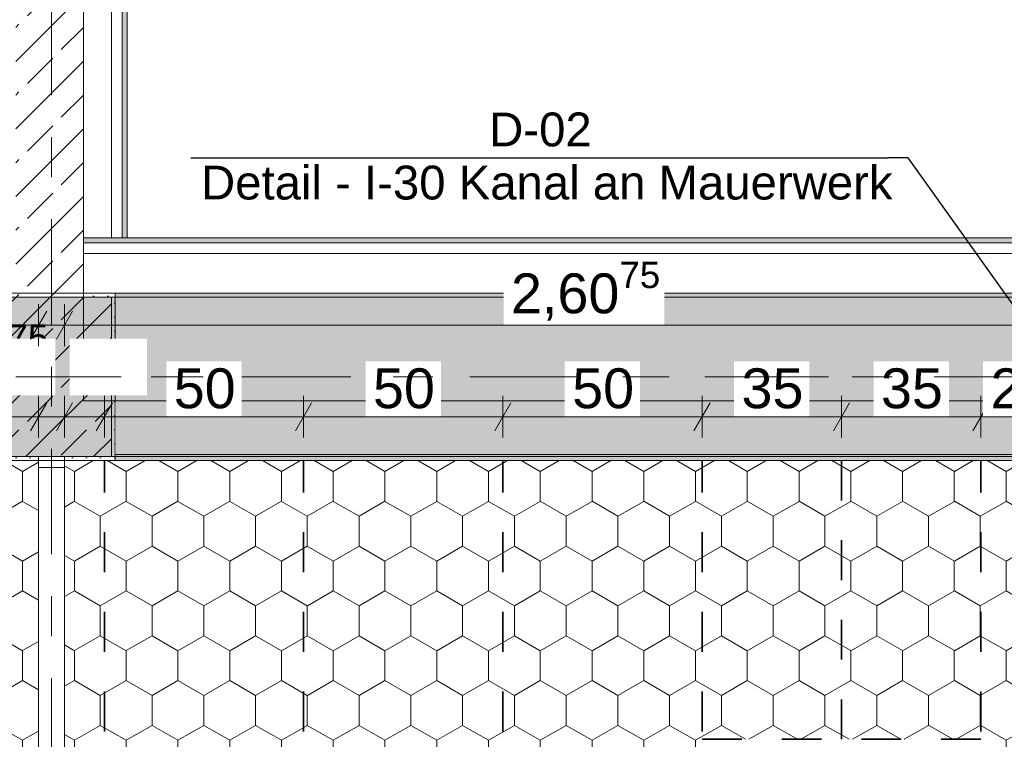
# Model space of a CAD drawing. Header units: metres. Extents: x -3.6 to 84.5, y -11 to 16.8.
# Tile 355 of 389: x 50.9 to 53.3, y 7.4 to 9.2. Entities that reach past the tile are written whole.
import ezdxf

# ---------------------------------------------------------------- set-up
doc = ezdxf.new("R2010")
doc.units = ezdxf.units.M
doc.header["$MEASUREMENT"] = 0
for name, pattern in [('Achse', [0.2, 0.1, -0.05, 0, -0.05]), ('Punktlinie weit', [0.06, 0.01, -0.05]), ('Strichlinie doppelt', [0.546806, 0.264583, -0.105833, 0.070556, -0.105833]), ('Wipeout_Contour', [1, 0, -1])]:
    doc.linetypes.add(name, pattern=pattern)
for name, color, linetype in [('154 - Bemaßung_ Beschriftung.Ausbau - Deckenspiegel', 7, 'Continuous'), ('208 - Marker.Detail', 7, 'Continuous'), ('451 - Universal.Achsen Raster', 7, 'Continuous'), ('605 - Struktur.Wand Innen', 7, 'Continuous'), ('607 - Struktur.Stütze', 7, 'Continuous'), ('608 - Struktur.Träger', 7, 'Continuous'), ('Neubau_651 - Abdeckung.Decke abgehängt_ bekleidet', 7, 'Continuous'), ('Neubau_653 - Abdeckung.TB Verkofferung', 7, 'Continuous')]:
    doc.layers.add(name, color=color, linetype=linetype)
doc.styles.add('ERSTELLTER_STIL_2', font='txt')
doc.dimstyles.new('ERSTELLTER_STIL__2', dxfattribs={"dimtxt": 0.1, "dimasz": 0.0532, "dimexe": 0.18, "dimexo": 0.0625, "dimgap": 0, "dimtad": 1, "dimtih": 1, "dimtoh": 1, "dimzin": 0, "dimdsep": 46, "dimtxsty": 'ERSTELLTER_STIL_2', "dimblk": 'ARROWHEAD_2', "dimblk1": 'ARROWHEAD_2', "dimblk2": 'ARROWHEAD_2', "dimcen": 0.09, "dimse1": 1, "dimse2": 1, "dimclrd": 7, "dimclre": 7, "dimclrt": 7, "dimazin": 0, "dimtfac": 1, "dimtdec": 4, "dimtmove": 0, "dimatfit": 3, "dimfxl": 1, "dimtolj": 1, "dimtzin": 0, "dimarcsym": 0})
doc.dimstyles.new('ERSTELLTER_STIL__4', dxfattribs={"dimtxt": 0.1, "dimasz": 0.0532, "dimexe": 0.18, "dimexo": 0.0625, "dimgap": 0, "dimtad": 1, "dimtih": 1, "dimtoh": 1, "dimzin": 0, "dimdsep": 46, "dimtxsty": 'ERSTELLTER_STIL_2', "dimblk": 'ARROWHEAD_2', "dimblk1": 'ARROWHEAD_2', "dimblk2": 'ARROWHEAD_2', "dimcen": 0.09, "dimse1": 1, "dimse2": 1, "dimclrd": 7, "dimclre": 7, "dimclrt": 7, "dimazin": 0, "dimtfac": 1, "dimtdec": 4, "dimtmove": 2, "dimatfit": 3, "dimfxl": 1, "dimtolj": 1, "dimtzin": 0, "dimarcsym": 0})
pattern_1 = [(45, (0, 0), (-0.01767767, 0.01767767), [0, -0.025])]
pattern_2 = [(45, (0, 0), (-0.08485281, 0.08485281), []), (45, (-0.04243, 0.04243), (-0.08485281, 0.08485281), [0.09, -0.03])]
pattern_3 = [(90, (0, 0), (-0.12990375, 0), [0.075, -0.15]), (90, (-0.06495, 0.1125), (-0.12990375, 0), [0.075, -0.15]), (150, (5e-18, 0.075), (0.06495188, 0.11249995), [0.075, -0.15]), (150, (-0.1299, 0.075), (0.06495188, 0.11249995), [0.075, -0.15]), (210, (0, 0), (-0.06495187, 0.11249995), [0.075, -0.15]), (210, (-0.1299, 8e-18), (-0.06495187, 0.11249995), [0.075, -0.15])]

# ---------------------------------------------------------------- blocks, each defined once
blk = doc.blocks.new('*D304')
at = {"layer": '154 - Bemaßung_ Beschriftung.Ausbau - Deckenspiegel', "color": 7, "linetype": 'Continuous', "lineweight": 5}
for p, q in [((50.3852, 8.235), (50.3448, 8.165)), ((50.365, 8.1475), (50.365, 8.2525)), ((50.8202, 8.235), (50.7798, 8.165)), ((50.8, 8.1475), (50.8, 8.2525)), ((50.365, 8.2), (50.8, 8.2))]:
    blk.add_line(p, q, dxfattribs=at)
at = {"layer": '154 - Bemaßung_ Beschriftung.Ausbau - Deckenspiegel', "color": 7, "lineweight": 5, "char_height": 0.1, "attachment_point": 7, "style": 'ERSTELLTER_STIL_2'}
for s, insert in [('\\A1;{\\pql;\\fArial|b0|i0|c0|p38;9\\fArial|b0|i0|c0|p38;\\A1{\\H.66x;\\S75^  ;}}', (50.7416, 8.2733)), ('\\A1;{\\pql;\\fArial|b0|i0|c0|p38;43\\fArial|b0|i0|c0|p38;\\A1{\\H.66x;\\S5^  ;}}', (50.4815, 8.2183))]:
    blk.add_mtext(s, dxfattribs=dict(at, insert=insert))
at = {"color": 254, "linetype": 'Wipeout_Contour', "lineweight": 0, "ltscale": 206.036202}
blk.add_wipeout([(50.7202, 8.2536), (50.9391, 8.2536), (50.9391, 8.3964), (50.7202, 8.3964)], dxfattribs=at).dxf.layer = '154 - Bemaßung_ Beschriftung.Ausbau - Deckenspiegel'
at = {"color": 254, "linetype": 'Wipeout_Contour', "lineweight": 0, "ltscale": 205.025047}
blk.add_wipeout([(50.4628, 8.2012), (50.7022, 8.2012), (50.7022, 8.3387), (50.4628, 8.3387)], dxfattribs=at).dxf.layer = '154 - Bemaßung_ Beschriftung.Ausbau - Deckenspiegel'
blk = doc.blocks.new('ARROWHEAD_2')
at = {"color": 0, "linetype": 'Continuous', "lineweight": 0}
for p, q in [((-0.378, -0.655), (0.378, 0.655)), ((0, 0), (-1, 0))]:
    blk.add_line(p, q, dxfattribs=at)
blk = doc.blocks.new('*D305')
at = {"layer": '154 - Bemaßung_ Beschriftung.Ausbau - Deckenspiegel', "color": 7, "linetype": 'Continuous', "lineweight": 5}
for p, q in [((50.8202, 8.235), (50.7798, 8.165)), ((50.8, 8.1475), (50.8, 8.2525)), ((50.8773, 8.165), (50.9177, 8.235)), ((50.8975, 8.1475), (50.8975, 8.2525)), ((50.8, 8.2), (50.8975, 8.2)), ((50.8975, 8.2), (50.9317, 8.2))]:
    blk.add_line(p, q, dxfattribs=at)
at = {"color": 254, "linetype": 'Wipeout_Contour', "lineweight": 0, "ltscale": 206.036202}
blk.add_wipeout([(50.7202, 8.2536), (50.9391, 8.2536), (50.9391, 8.3964), (50.7202, 8.3964)], dxfattribs=at).dxf.layer = '154 - Bemaßung_ Beschriftung.Ausbau - Deckenspiegel'
blk = doc.blocks.new('*D306')
at = {"layer": '154 - Bemaßung_ Beschriftung.Ausbau - Deckenspiegel', "color": 7, "linetype": 'Continuous', "lineweight": 5}
for p, q in [((50.9827, 8.235), (50.9423, 8.165)), ((50.9625, 8.1475), (50.9625, 8.2525)), ((51.0827, 8.235), (51.0423, 8.165)), ((51.0625, 8.1475), (51.0625, 8.2525)), ((50.9283, 8.2), (50.9625, 8.2)), ((50.9625, 8.2), (51.0625, 8.2))]:
    blk.add_line(p, q, dxfattribs=at)
at = {"color": 254, "linetype": 'Wipeout_Contour', "lineweight": 0, "ltscale": 206.995562}
blk.add_wipeout([(50.9753, 8.2536), (51.1699, 8.2536), (51.1699, 8.3964), (50.9753, 8.3964)], dxfattribs=at).dxf.layer = '154 - Bemaßung_ Beschriftung.Ausbau - Deckenspiegel'
at = {"layer": '154 - Bemaßung_ Beschriftung.Ausbau - Deckenspiegel', "color": 7, "lineweight": 5, "insert": (50.9967, 8.275), "char_height": 0.1, "attachment_point": 7, "style": 'ERSTELLTER_STIL_2'}
blk.add_mtext('\\A1;{\\pql;\\fArial|b0|i0|c0|p38;10}', dxfattribs=at)
blk = doc.blocks.new('*D307')
at = {"layer": '154 - Bemaßung_ Beschriftung.Ausbau - Deckenspiegel', "color": 7, "linetype": 'Continuous', "lineweight": 5}
for p, q in [((51.0827, 8.235), (51.0423, 8.165)), ((51.0625, 8.1475), (51.0625, 8.2525)), ((51.5827, 8.235), (51.5423, 8.165)), ((51.5625, 8.1475), (51.5625, 8.2525)), ((51.0625, 8.2), (51.5625, 8.2))]:
    blk.add_line(p, q, dxfattribs=at)
at = {"color": 254, "linetype": 'Wipeout_Contour', "lineweight": 0, "ltscale": 206.995562}
blk.add_wipeout([(50.9753, 8.2536), (51.1699, 8.2536), (51.1699, 8.3964), (50.9753, 8.3964)], dxfattribs=at).dxf.layer = '154 - Bemaßung_ Beschriftung.Ausbau - Deckenspiegel'
at = {"color": 254, "linetype": 'Wipeout_Contour', "lineweight": 0, "ltscale": 207.907458}
blk.add_wipeout([(51.2179, 8.2012), (51.4071, 8.2012), (51.4071, 8.3387), (51.2179, 8.3387)], dxfattribs=at).dxf.layer = '154 - Bemaßung_ Beschriftung.Ausbau - Deckenspiegel'
at = {"layer": '154 - Bemaßung_ Beschriftung.Ausbau - Deckenspiegel', "color": 7, "lineweight": 5, "insert": (51.2366, 8.22), "char_height": 0.1, "attachment_point": 7, "style": 'ERSTELLTER_STIL_2'}
blk.add_mtext('\\A1;{\\pql;\\fArial|b0|i0|c0|p38;50}', dxfattribs=at)
blk = doc.blocks.new('*D308')
at = {"layer": '154 - Bemaßung_ Beschriftung.Ausbau - Deckenspiegel', "color": 7, "linetype": 'Continuous', "lineweight": 5}
for p, q in [((51.5827, 8.235), (51.5423, 8.165)), ((51.5625, 8.1475), (51.5625, 8.2525)), ((52.0827, 8.235), (52.0423, 8.165)), ((52.0625, 8.1475), (52.0625, 8.2525)), ((51.5625, 8.2), (52.0625, 8.2))]:
    blk.add_line(p, q, dxfattribs=at)
at = {"color": 254, "linetype": 'Wipeout_Contour', "lineweight": 0, "ltscale": 209.882146}
blk.add_wipeout([(51.7179, 8.2012), (51.9071, 8.2012), (51.9071, 8.3387), (51.7179, 8.3387)], dxfattribs=at).dxf.layer = '154 - Bemaßung_ Beschriftung.Ausbau - Deckenspiegel'
at = {"layer": '154 - Bemaßung_ Beschriftung.Ausbau - Deckenspiegel', "color": 7, "lineweight": 5, "insert": (51.7366, 8.22), "char_height": 0.1, "attachment_point": 7, "style": 'ERSTELLTER_STIL_2'}
blk.add_mtext('\\A1;{\\pql;\\fArial|b0|i0|c0|p38;50}', dxfattribs=at)
blk = doc.blocks.new('*D309')
at = {"layer": '154 - Bemaßung_ Beschriftung.Ausbau - Deckenspiegel', "color": 7, "linetype": 'Continuous', "lineweight": 5}
for p, q in [((52.0827, 8.235), (52.0423, 8.165)), ((52.0625, 8.1475), (52.0625, 8.2525)), ((52.5827, 8.235), (52.5423, 8.165)), ((52.5625, 8.1475), (52.5625, 8.2525)), ((52.0625, 8.2), (52.5625, 8.2))]:
    blk.add_line(p, q, dxfattribs=at)
at = {"color": 254, "linetype": 'Wipeout_Contour', "lineweight": 0, "ltscale": 211.857307}
blk.add_wipeout([(52.2179, 8.2012), (52.4071, 8.2012), (52.4071, 8.3387), (52.2179, 8.3387)], dxfattribs=at).dxf.layer = '154 - Bemaßung_ Beschriftung.Ausbau - Deckenspiegel'
at = {"layer": '154 - Bemaßung_ Beschriftung.Ausbau - Deckenspiegel', "color": 7, "lineweight": 5, "insert": (52.2366, 8.22), "char_height": 0.1, "attachment_point": 7, "style": 'ERSTELLTER_STIL_2'}
blk.add_mtext('\\A1;{\\pql;\\fArial|b0|i0|c0|p38;50}', dxfattribs=at)
blk = doc.blocks.new('*D310')
at = {"layer": '154 - Bemaßung_ Beschriftung.Ausbau - Deckenspiegel', "color": 7, "linetype": 'Continuous', "lineweight": 5}
for p, q in [((52.5827, 8.235), (52.5423, 8.165)), ((52.5625, 8.1475), (52.5625, 8.2525)), ((52.9327, 8.235), (52.8923, 8.165)), ((52.9125, 8.1475), (52.9125, 8.2525)), ((52.5625, 8.2), (52.9125, 8.2))]:
    blk.add_line(p, q, dxfattribs=at)
at = {"color": 254, "linetype": 'Wipeout_Contour', "lineweight": 0, "ltscale": 213.536558}
blk.add_wipeout([(52.6429, 8.2012), (52.8321, 8.2012), (52.8321, 8.3387), (52.6429, 8.3387)], dxfattribs=at).dxf.layer = '154 - Bemaßung_ Beschriftung.Ausbau - Deckenspiegel'
at = {"layer": '154 - Bemaßung_ Beschriftung.Ausbau - Deckenspiegel', "color": 7, "lineweight": 5, "insert": (52.6616, 8.22), "char_height": 0.1, "attachment_point": 7, "style": 'ERSTELLTER_STIL_2'}
blk.add_mtext('\\A1;{\\pql;\\fArial|b0|i0|c0|p38;35}', dxfattribs=at)
blk = doc.blocks.new('*D311')
at = {"layer": '154 - Bemaßung_ Beschriftung.Ausbau - Deckenspiegel', "color": 7, "linetype": 'Continuous', "lineweight": 5}
for p, q in [((52.9327, 8.235), (52.8923, 8.165)), ((52.9125, 8.1475), (52.9125, 8.2525)), ((53.2827, 8.235), (53.2423, 8.165)), ((53.2625, 8.1475), (53.2625, 8.2525)), ((52.9125, 8.2), (53.2625, 8.2))]:
    blk.add_line(p, q, dxfattribs=at)
at = {"color": 254, "linetype": 'Wipeout_Contour', "lineweight": 0, "ltscale": 214.919716}
blk.add_wipeout([(52.9929, 8.2012), (53.1821, 8.2012), (53.1821, 8.3387), (52.9929, 8.3387)], dxfattribs=at).dxf.layer = '154 - Bemaßung_ Beschriftung.Ausbau - Deckenspiegel'
at = {"layer": '154 - Bemaßung_ Beschriftung.Ausbau - Deckenspiegel', "color": 7, "lineweight": 5, "insert": (53.0116, 8.22), "char_height": 0.1, "attachment_point": 7, "style": 'ERSTELLTER_STIL_2'}
blk.add_mtext('\\A1;{\\pql;\\fArial|b0|i0|c0|p38;35}', dxfattribs=at)
blk = doc.blocks.new('*D312')
at = {"layer": '154 - Bemaßung_ Beschriftung.Ausbau - Deckenspiegel', "color": 7, "linetype": 'Continuous', "lineweight": 5}
for p, q in [((53.2827, 8.235), (53.2423, 8.165)), ((53.2625, 8.1475), (53.2625, 8.2525)), ((53.4827, 8.235), (53.4423, 8.165)), ((53.4625, 8.1475), (53.4625, 8.2525)), ((53.2625, 8.2), (53.4625, 8.2))]:
    blk.add_line(p, q, dxfattribs=at)
at = {"color": 254, "linetype": 'Wipeout_Contour', "lineweight": 0, "ltscale": 216.006635}
blk.add_wipeout([(53.2679, 8.2012), (53.4571, 8.2012), (53.4571, 8.3387), (53.2679, 8.3387)], dxfattribs=at).dxf.layer = '154 - Bemaßung_ Beschriftung.Ausbau - Deckenspiegel'
at = {"layer": '154 - Bemaßung_ Beschriftung.Ausbau - Deckenspiegel', "color": 7, "lineweight": 5, "insert": (53.2866, 8.22), "char_height": 0.1, "attachment_point": 7, "style": 'ERSTELLTER_STIL_2'}
blk.add_mtext('\\A1;{\\pql;\\fArial|b0|i0|c0|p38;20}', dxfattribs=at)
at = {"color": 254, "linetype": 'Wipeout_Contour', "lineweight": 0, "ltscale": 216.966955}
blk.add_wipeout([(53.4496, 8.2536), (53.7444, 8.2536), (53.7444, 8.3964), (53.4496, 8.3964)], dxfattribs=at).dxf.layer = '154 - Bemaßung_ Beschriftung.Ausbau - Deckenspiegel'
blk = doc.blocks.new('*D412')
at = {"layer": '154 - Bemaßung_ Beschriftung.Ausbau - Deckenspiegel', "color": 7, "linetype": 'Continuous', "lineweight": 5}
for p, q in [((47.39, 8.3775), (47.39, 8.4825)), ((50.8975, 8.3775), (50.8975, 8.4825)), ((47.4102, 8.465), (47.3698, 8.395)), ((50.8773, 8.395), (50.9177, 8.465)), ((47.3558, 8.43), (47.39, 8.43)), ((47.39, 8.43), (50.8975, 8.43)), ((50.8975, 8.43), (50.9317, 8.43))]:
    blk.add_line(p, q, dxfattribs=at)
at = {"color": 254, "linetype": 'Wipeout_Contour', "lineweight": 0, "ltscale": 199.502158}
blk.add_wipeout([(48.9419, 8.4312), (49.3456, 8.4312), (49.3456, 8.5687), (48.9419, 8.5687)], dxfattribs=at).dxf.layer = '154 - Bemaßung_ Beschriftung.Ausbau - Deckenspiegel'
at = {"layer": '154 - Bemaßung_ Beschriftung.Ausbau - Deckenspiegel', "color": 7, "lineweight": 5, "insert": (48.9606, 8.4306), "char_height": 0.1, "attachment_point": 7, "style": 'ERSTELLTER_STIL_2'}
blk.add_mtext('\\A1;{\\pql;\\fArial|b0|i0|c0|p38;3,50\\fArial|b0|i0|c0|p38;\\A1{\\H.66x;\\S75^  ;}}', dxfattribs=at)
blk = doc.blocks.new('*D413')
at = {"layer": '154 - Bemaßung_ Beschriftung.Ausbau - Deckenspiegel', "color": 7, "linetype": 'Continuous', "lineweight": 5}
for p, q in [((50.9625, 8.3775), (50.9625, 8.4825)), ((53.57, 8.3775), (53.57, 8.4825)), ((50.9827, 8.465), (50.9423, 8.395)), ((53.5498, 8.395), (53.5902, 8.465)), ((50.9283, 8.43), (50.9625, 8.43)), ((50.9625, 8.43), (53.57, 8.43)), ((53.57, 8.43), (53.6042, 8.43))]:
    blk.add_line(p, q, dxfattribs=at)
at = {"color": 254, "linetype": 'Wipeout_Contour', "lineweight": 0, "ltscale": 211.819652}
blk.add_wipeout([(52.0644, 8.4312), (52.4681, 8.4312), (52.4681, 8.5687), (52.0644, 8.5687)], dxfattribs=at).dxf.layer = '154 - Bemaßung_ Beschriftung.Ausbau - Deckenspiegel'
at = {"layer": '154 - Bemaßung_ Beschriftung.Ausbau - Deckenspiegel', "color": 7, "lineweight": 5, "insert": (52.0831, 8.4306), "char_height": 0.1, "attachment_point": 7, "style": 'ERSTELLTER_STIL_2'}
blk.add_mtext('\\A1;{\\pql;\\fArial|b0|i0|c0|p38;2,60\\fArial|b0|i0|c0|p38;\\A1{\\H.66x;\\S75^  ;}}', dxfattribs=at)

msp = doc.modelspace()

# ---------------------------------------------------------------- hatches: boundary and pattern name
at = {"layer": '605 - Struktur.Wand Innen', "linetype": 'Continuous', "lineweight": 0, "true_color": 0x000000}
h = msp.add_hatch(dxfattribs=at)
h.set_pattern_fill('Beton__Stahlbeton_0001', color=18, style=0, pattern_type=2)
h.set_pattern_definition(pattern_2)
h.paths.add_polyline_path([(50.84, 13), (50.84, 8.5), (51.01, 8.5), (51.01, 13)])
at = {"layer": '607 - Struktur.Stütze', "linetype": 'Continuous', "lineweight": 0, "true_color": 0x000000}
h = msp.add_hatch(dxfattribs=at)
h.set_pattern_fill('Gips_0001', color=18, style=0, pattern_type=2)
h.set_pattern_definition(pattern_1)
h.paths.add_polyline_path([(50.77, 8.51), (50.77, 8.09), (50.8975, 8.09), (50.8975, 8.1), (50.78, 8.1), (50.78, 8.5), (50.84, 8.5), (50.84, 8.51)])
h = msp.add_hatch(dxfattribs=at)
h.set_pattern_fill('Gips_0001', color=18, style=0, pattern_type=2)
h.set_pattern_definition(pattern_1)
h.paths.add_polyline_path([(50.9625, 8.09), (51.09, 8.09), (51.09, 8.51), (51.01, 8.51), (51.01, 8.5), (51.08, 8.5), (51.08, 8.1), (50.9625, 8.1)])
h = msp.add_hatch(dxfattribs=at)
h.set_pattern_fill('Beton__Stahlbeton_0001', color=18, style=0, pattern_type=2)
h.set_pattern_definition(pattern_2)
h.paths.add_polyline_path([(50.78, 8.1), (51.08, 8.1), (51.08, 8.5), (50.78, 8.5)])
at = {"layer": '608 - Struktur.Träger', "linetype": 'Continuous', "lineweight": 0, "true_color": 0x000000}
h = msp.add_hatch(dxfattribs=at)
h.set_pattern_fill('Gips_0001', color=18, style=0, pattern_type=2)
h.set_pattern_definition(pattern_1)
h.paths.add_polyline_path([(51.09, 8.5), (54.37, 8.5), (54.37, 8.51), (51.09, 8.51)])
at = {"layer": 'Neubau_651 - Abdeckung.Decke abgehängt_ bekleidet', "linetype": 'Continuous', "lineweight": 13, "true_color": 0xffbfbf}
h = msp.add_hatch(dxfattribs=at)
h.set_pattern_fill('sechseckig_0001', color=254, style=0, pattern_type=2)
h.set_pattern_definition(pattern_3)
h.paths.add_polyline_path([(50.8975, 8.09), (47.39, 8.09), (47.39, 6.01), (50.8975, 6.01)])
h.paths.add_polyline_path([(48.795, 7.39), (49.495, 7.39), (49.495, 6.71), (48.795, 6.71)], flags=0)
h = msp.add_hatch(dxfattribs=at)
h.set_pattern_fill('sechseckig_0001', color=254, style=0, pattern_type=2)
h.set_pattern_definition(pattern_3)
h.paths.add_polyline_path([(50.9625, 6.01), (53.57, 6.01), (53.57, 7.965), (53.57, 8.09), (50.9625, 8.09)])
h.paths.add_polyline_path([(52.5625, 7.39), (53.2625, 7.39), (53.2625, 6.71), (52.5625, 6.71)], flags=0)
at = {"layer": 'Neubau_653 - Abdeckung.TB Verkofferung', "linetype": 'Continuous', "lineweight": 0, "true_color": 0x000000}
h = msp.add_hatch(dxfattribs=at)
h.set_pattern_fill('Gips_0001', color=18, style=0, pattern_type=2)
h.set_pattern_definition(pattern_1)
h.paths.add_polyline_path([(51.12, 8.6495), (51.12, 12.69), (51.1075, 12.69), (51.1075, 8.6495)])
h = msp.add_hatch(dxfattribs=at)
h.set_pattern_fill('Gips_0001', color=18, style=0, pattern_type=2)
h.set_pattern_definition(pattern_1)
h.paths.add_polyline_path([(54.45, 8.6495), (51.01, 8.6495), (51.01, 8.637), (54.45, 8.637)])

# ---------------------------------------------------------------- linework, layer by layer
at = {"layer": '605 - Struktur.Wand Innen', "color": 7, "linetype": 'Continuous', "lineweight": 18, "flags": 128}
msp.add_lwpolyline([(51.01, 8.5), (51.01, 13)], dxfattribs=at)
at = {"layer": '607 - Struktur.Stütze', "color": 7, "linetype": 'Continuous', "lineweight": 5, "flags": 128}
for points in [[(50.84, 8.51), (50.77, 8.51), (50.77, 8.09), (50.8975, 8.09)], [(50.9625, 8.09), (51.09, 8.09), (51.09, 8.51), (51.01, 8.51)]]:
    msp.add_lwpolyline(points, dxfattribs=at)
at = {"layer": '607 - Struktur.Stütze', "color": 7, "linetype": 'Continuous', "lineweight": 13, "flags": 128}
msp.add_lwpolyline([(50.78, 8.1), (51.08, 8.1), (51.08, 8.5), (50.78, 8.5)], close=True, dxfattribs=at)
at = {"layer": '608 - Struktur.Träger', "color": 7, "linetype": 'Continuous', "lineweight": 13}
for p, q in [((0.38, 8.51), (61.88, 8.51)), ((51.09, 8.5), (50.77, 8.5)), ((54.37, 8.5), (51.09, 8.5))]:
    msp.add_line(p, q, dxfattribs=at)
at = {"layer": '608 - Struktur.Träger', "color": 7, "linetype": 'Continuous', "lineweight": 5}
for p, q in [((51.09, 8.51), (51.09, 8.5)), ((54.37, 8.51), (51.09, 8.51)), ((54.37, 8.09), (51.09, 8.09))]:
    msp.add_line(p, q, dxfattribs=at)
at = {"layer": '608 - Struktur.Träger', "color": 7, "linetype": 'Achse', "lineweight": 9}
msp.add_line((0.38, 8.3), (61.88, 8.3), dxfattribs=at)
at = {"layer": 'Neubau_651 - Abdeckung.Decke abgehängt_ bekleidet', "color": 1, "linetype": 'Achse', "lineweight": 35}
for p, q in [((51.0625, 6.01), (51.0625, 8.09)), ((51.5625, 6.01), (51.5625, 8.09)), ((52.0625, 6.01), (52.0625, 8.09)), ((52.5625, 6.01), (52.5625, 8.09)), ((52.9125, 8.09), (52.9125, 7.39)), ((53.2625, 6.01), (53.2625, 8.09)), ((52.5625, 7.39), (53.2625, 7.39))]:
    msp.add_line(p, q, dxfattribs=at)
at = {"layer": 'Neubau_651 - Abdeckung.Decke abgehängt_ bekleidet', "color": 1, "linetype": 'Punktlinie weit', "lineweight": 13, "flags": 128}
for points in [[(50.8975, 8.09), (47.39, 8.09), (47.39, 6.01), (50.8975, 6.01)], [(50.9625, 6.01), (53.57, 6.01), (53.57, 7.965), (53.57, 8.09), (50.9625, 8.09)], [(52.5625, 7.39), (53.2625, 7.39), (53.2625, 6.71), (52.5625, 6.71)]]:
    msp.add_lwpolyline(points, close=True, dxfattribs=at)
at = {"layer": 'Neubau_653 - Abdeckung.TB Verkofferung', "color": 1, "linetype": 'Continuous', "lineweight": 9}
for p, q in [((51.01, 8.6495), (51.01, 12.69)), ((51.12, 8.6495), (51.12, 12.69)), ((54.45, 8.6495), (51.01, 8.6495)), ((51.01, 8.6495), (51.01, 8.24)), ((51.12, 8.6495), (51.01, 8.6495)), ((54.45, 8.24), (51.01, 8.24))]:
    msp.add_line(p, q, dxfattribs=at)
at = {"layer": 'Neubau_653 - Abdeckung.TB Verkofferung', "color": 1, "linetype": 'Continuous', "lineweight": 5}
for p, q in [((51.0805, 12.69), (51.0805, 8.6495)), ((51.1075, 12.69), (51.1075, 8.6495)), ((51.12, 12.69), (51.12, 8.6495)), ((54.45, 8.6495), (51.01, 8.6495)), ((54.45, 8.637), (51.01, 8.637)), ((54.45, 8.61), (51.01, 8.61)), ((54.45, 8.51), (51.01, 8.51))]:
    msp.add_line(p, q, dxfattribs=at)
at = {"layer": 'Neubau_653 - Abdeckung.TB Verkofferung', "color": 1, "linetype": 'Continuous', "lineweight": 5, "flags": 128}
for points in [[(51.01, 8.6495), (51.01, 8.637), (51.01, 8.61), (51.01, 8.51)], [(51.12, 8.6495), (51.1075, 8.6495), (51.0805, 8.6495)]]:
    msp.add_lwpolyline(points, dxfattribs=at)

# ---------------------------------------------------------------- texts
at = {"layer": '208 - Marker.Detail', "color": 30, "lineweight": 25, "true_color": 0xff6e00, "insert": (52.0283, 8.8777), "char_height": 0.085, "attachment_point": 7, "style": 'ERSTELLTER_STIL_2'}
msp.add_mtext('\\A1;{\\pql;\\fArial|b0|i0|c0|p38;D-02}', dxfattribs=at)

# ---------------------------------------------------------------- next in the draw order: wipeouts: each hides what was drawn before it
at = {"color": 254, "linetype": 'Wipeout_Contour', "lineweight": 0, "ltscale": 213.440415}
msp.add_wipeout([(51.09, 8.105), (54.37, 8.105), (54.37, 8.24), (51.09, 8.24)], dxfattribs=at).dxf.layer = '605 - Struktur.Wand Innen'
at = {"color": 254, "linetype": 'Wipeout_Contour', "lineweight": 0, "ltscale": 206.281178}
msp.add_wipeout([(50.8975, 8.1), (50.8975, 8.0725), (50.9625, 8.0725), (50.9625, 8.1)], dxfattribs=at).dxf.layer = '605 - Struktur.Wand Innen'

# ---------------------------------------------------------------- next in the draw order: hatches: boundary and pattern name
at = {"layer": '605 - Struktur.Wand Innen', "linetype": 'Continuous', "lineweight": 0, "true_color": 0x000000}
h = msp.add_hatch(dxfattribs=at)
h.set_pattern_fill('MW_Ziegel_0001', color=18, style=0, pattern_type=2)
h.set_pattern_definition([(45, (0, 0), (-0.06363961, 0.06363961), [])])
h.paths.add_polyline_path([(50.8975, 8.1), (50.8975, 8.0725), (50.9625, 8.0725), (50.9625, 8.1)])
at = {"layer": '608 - Struktur.Träger', "linetype": 'Continuous', "lineweight": 0, "true_color": 0x000000}
h = msp.add_hatch(dxfattribs=at)
h.set_pattern_fill('Beton__Stahlbeton_0001', color=18, style=0, pattern_type=2)
h.set_pattern_definition(pattern_2)
h.paths.add_polyline_path([(0.69, 8.5), (0.38, 8.5), (0.38, 8.1), (0.69, 8.1), (7.57, 8.1), (7.89, 8.1), (11.17, 8.1), (11.49, 8.1), (14.77, 8.1), (15.09, 8.1), (18.37, 8.1), (18.69, 8.1), (25.57, 8.1), (25.89, 8.1), (29.23, 8.1), (29.4, 8.1), (32.77, 8.1), (33.09, 8.1), (39.97, 8.1), (40.29, 8.1), (47.17, 8.1), (47.49, 8.1), (50.77, 8.1), (51.09, 8.1), (54.37, 8.1), (54.69, 8.1), (61.57, 8.1), (61.88, 8.1), (61.88, 8.5), (61.57, 8.5), (58.205, 8.5), (58.055, 8.5), (54.69, 8.5), (54.37, 8.5), (51.09, 8.5), (50.77, 8.5), (47.49, 8.5), (47.17, 8.5), (43.81, 8.5), (43.66, 8.5), (40.29, 8.5), (39.97, 8.5), (39.03, 8.5), (38.9, 8.5), (37.71, 8.5), (37.58, 8.5), (36.61, 8.5), (36.46, 8.5), (33.09, 8.5), (32.77, 8.5), (29.4, 8.5), (29.23, 8.5), (25.89, 8.5), (25.57, 8.5), (18.69, 8.5), (18.37, 8.5), (15.09, 8.5), (14.77, 8.5), (11.49, 8.5), (11.17, 8.5), (7.89, 8.5), (7.57, 8.5)])
h = msp.add_hatch(dxfattribs=at)
h.set_pattern_fill('Gips_0001', color=18, style=0, pattern_type=2)
h.set_pattern_definition(pattern_1)
h.paths.add_polyline_path([(51.09, 8.09), (54.37, 8.09), (54.37, 8.1), (51.09, 8.1)])

# ---------------------------------------------------------------- next in the draw order: linework, layer by layer
at = {"layer": '605 - Struktur.Wand Innen', "color": 7, "linetype": 'Continuous', "lineweight": 18}
msp.add_line((50.8975, 8.0725), (50.9625, 8.0725), dxfattribs=at)
at = {"layer": '605 - Struktur.Wand Innen', "color": 7, "linetype": 'Continuous', "lineweight": 13}
for p, q in [((50.8975, 8.0725), (50.8975, 5.9425)), ((50.9625, 5.9425), (50.9625, 8.0725))]:
    msp.add_line(p, q, dxfattribs=at)
at = {"layer": '605 - Struktur.Wand Innen', "color": 7, "linetype": 'Continuous', "lineweight": 13, "flags": 128}
for points in [[(53.77, 8.24), (51.09, 8.24)], [(51.09, 8.105), (53.77, 8.105)]]:
    msp.add_lwpolyline(points, dxfattribs=at)
at = {"layer": '605 - Struktur.Wand Innen', "color": 7, "linetype": 'Continuous', "lineweight": 18, "flags": 128}
for points in [[(50.8975, 8.1), (50.8975, 8.0725)], [(50.9625, 8.0725), (50.9625, 8.1)]]:
    msp.add_lwpolyline(points, dxfattribs=at)
at = {"layer": '608 - Struktur.Träger', "color": 7, "linetype": 'Continuous', "lineweight": 13}
msp.add_line((0.38, 8.09), (61.88, 8.09), dxfattribs=at)
at = {"layer": '608 - Struktur.Träger', "color": 7, "linetype": 'Continuous', "lineweight": 5}
msp.add_line((51.09, 8.1), (51.09, 8.09), dxfattribs=at)
at = {"layer": '608 - Struktur.Träger', "color": 7, "linetype": 'Continuous', "lineweight": 13, "flags": 128}
msp.add_lwpolyline([(61.88, 8.1), (61.57, 8.1), (54.69, 8.1), (54.37, 8.1), (51.09, 8.1), (50.77, 8.1)], dxfattribs=at)

# ---------------------------------------------------------------- next in the draw order: dimensions: what is measured, and where the dimension line sits
at = {"layer": '154 - Bemaßung_ Beschriftung.Ausbau - Deckenspiegel', "color": 7, "linetype": 'Continuous', "lineweight": 5}
dim = msp.add_linear_dim(base=(50.799975, 8.1999822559), p1=(50.364975, 8.089982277), p2=(50.799975, 8.089982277), dimstyle='ERSTELLTER_STIL__2', dxfattribs=at)
dim.commit()
dim.dimension.update_dxf_attribs({"geometry": '*D304', "text_midpoint": (50.6928412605, 8.2699822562), "dimtype": 160})

# ---------------------------------------------------------------- next in the draw order: dimensions: what is measured, and where the dimension line sits
dim = msp.add_linear_dim(base=(50.8975, 8.2), p1=(50.8, 8.09), p2=(50.8975, 8.09), dimstyle='ERSTELLTER_STIL__4', dxfattribs=at)
dim.commit()
dim.dimension.update_dxf_attribs({"geometry": '*D305', "text_midpoint": (50.9529, 8.325), "dimtype": 160})

# ---------------------------------------------------------------- next in the draw order: dimensions: what is measured, and where the dimension line sits
dim = msp.add_linear_dim(base=(51.0625, 8.2), p1=(50.9625, 8.09), p2=(51.0625, 8.09), dimstyle='ERSTELLTER_STIL__4', dxfattribs=at)
dim.commit()
dim.dimension.update_dxf_attribs({"geometry": '*D306', "text_midpoint": (51.073, 8.325), "dimtype": 160})

# ---------------------------------------------------------------- next in the draw order: dimensions: what is measured, and where the dimension line sits
for base, p1, p2, picture, middle in [((50.8975, 8.43), (47.39, 8.0875), (50.8975, 8.1), '*D412', (49.2637, 8.5)), ((51.5625, 8.2), (51.0625, 8.09), (51.5625, 8.09), '*D307', (51.3128, 8.27))]:
    dim = msp.add_linear_dim(base=base, p1=p1, p2=p2, dimstyle='ERSTELLTER_STIL__2', dxfattribs=at)
    dim.commit()
    dim.dimension.update_dxf_attribs({"geometry": picture, "text_midpoint": middle, "dimtype": 160})

# ---------------------------------------------------------------- next in the draw order: dimensions: what is measured, and where the dimension line sits
dim = msp.add_linear_dim(base=(52.0625, 8.2), p1=(51.5625, 8.09), p2=(52.0625, 8.09), dimstyle='ERSTELLTER_STIL__2', dxfattribs=at)
dim.commit()
dim.dimension.update_dxf_attribs({"geometry": '*D308', "text_midpoint": (51.8128, 8.27), "dimtype": 160})

# ---------------------------------------------------------------- next in the draw order: dimensions: what is measured, and where the dimension line sits
dim = msp.add_linear_dim(base=(52.5625, 8.2), p1=(52.0625, 8.09), p2=(52.5625, 8.09), dimstyle='ERSTELLTER_STIL__2', dxfattribs=at)
dim.commit()
dim.dimension.update_dxf_attribs({"geometry": '*D309', "text_midpoint": (52.3128, 8.27), "dimtype": 160})

# ---------------------------------------------------------------- next in the draw order: dimensions: what is measured, and where the dimension line sits
dim = msp.add_linear_dim(base=(52.9125, 8.2), p1=(52.5625, 8.09), p2=(52.9125, 8.09), dimstyle='ERSTELLTER_STIL__2', dxfattribs=at)
dim.commit()
dim.dimension.update_dxf_attribs({"geometry": '*D310', "text_midpoint": (52.7378, 8.27), "dimtype": 160})

# ---------------------------------------------------------------- next in the draw order: dimensions: what is measured, and where the dimension line sits
dim = msp.add_linear_dim(base=(53.2625, 8.2), p1=(52.9125, 8.09), p2=(53.2625, 8.09), dimstyle='ERSTELLTER_STIL__2', dxfattribs=at)
dim.commit()
dim.dimension.update_dxf_attribs({"geometry": '*D311', "text_midpoint": (53.0878, 8.27), "dimtype": 160})

# ---------------------------------------------------------------- next in the draw order: dimensions: what is measured, and where the dimension line sits
dim = msp.add_linear_dim(base=(53.4625, 8.2), p1=(53.2625, 8.09), p2=(53.4625, 8.09), dimstyle='ERSTELLTER_STIL__2', dxfattribs=at)
dim.commit()
dim.dimension.update_dxf_attribs({"geometry": '*D312', "text_midpoint": (53.3628, 8.27), "dimtype": 160})

# ---------------------------------------------------------------- next in the draw order: dimensions: what is measured, and where the dimension line sits
dim = msp.add_linear_dim(base=(53.57, 8.43), p1=(50.9625, 8.1), p2=(53.57, 8.09), dimstyle='ERSTELLTER_STIL__2', dxfattribs=at)
dim.commit()
dim.dimension.update_dxf_attribs({"geometry": '*D413', "text_midpoint": (52.3862, 8.5), "dimtype": 160})

# ---------------------------------------------------------------- next in the draw order: linework, layer by layer
at = {"layer": '208 - Marker.Detail', "color": 30, "linetype": 'Continuous', "lineweight": 25, "true_color": 0xff6e00}
for p, q in [((51.2792, 8.8499), (53.0292, 8.8499)), ((53.0792, 8.8499), (53.0292, 8.8499)), ((53.0792, 8.8499), (53.512, 8.2426))]:
    msp.add_line(p, q, dxfattribs=at)
at = {"layer": '451 - Universal.Achsen Raster', "color": 160, "linetype": 'Strichlinie doppelt', "lineweight": 9, "true_color": 0x3232ff}
for p, q in [((50.93, -10.585), (50.93, 16.355)), ((64.935, 8.3), (-3.175, 8.3))]:
    msp.add_line(p, q, dxfattribs=at)

# ---------------------------------------------------------------- next in the draw order: texts
at = {"layer": '208 - Marker.Detail', "color": 30, "lineweight": 25, "true_color": 0xff6e00, "insert": (51.3051, 8.8305), "char_height": 0.085, "attachment_point": 1, "style": 'ERSTELLTER_STIL_2'}
msp.add_mtext('\\A1;{\\pql;\\fArial|b0|i0|c0|p38;Detail - I-30 Kanal an Mauerwerk}', dxfattribs=at)

doc.saveas('drawing.dxf')
